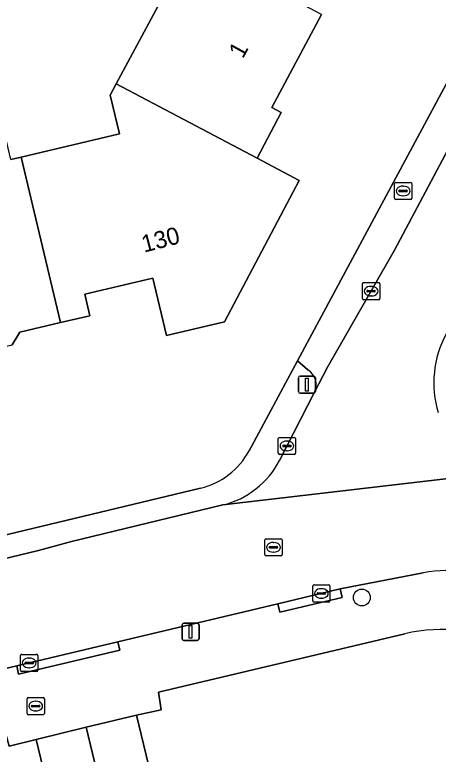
# Model space of a CAD drawing. Extents: x 158455 to 159797, y 387218 to 388672.
# Drawn here: x 159374.04 to 159398.63, y 388488.3 to 388531.3 of the extents above; entities that cross this region are included whole.
import ezdxf

# ---------------------------------------------------------------- set-up
doc = ezdxf.new("R2010")
doc.units = 0
for name, color, linetype in [('IMGEO_Boom', 7, 'Continuous'), ('IMGEO_Brandkraan', 7, 'Continuous'), ('IMGEO_Erf', 7, 'Continuous'), ('IMGEO_Kolk', 7, 'Continuous'), ('IMGEO_Lichtmast', 7, 'Continuous'), ('IMGEO_Pand', 7, 'Continuous'), ('IMGEO_Pand_nummerreeks', 7, 'Continuous'), ('IMGEO_Rijbaan_lokaal_open', 7, 'Continuous'), ('IMGEO_Rioolput', 7, 'Continuous'), ('IMGEO_Voetpad_open', 7, 'Continuous')]:
    doc.layers.add(name, color=color, linetype=linetype)

msp = doc.modelspace()

# ---------------------------------------------------------------- linework, layer by layer
at = {"layer": 'IMGEO_Boom'}
msp.add_circle((159394.195, 388497.416), 0.489, dxfattribs=at)
at = {"layer": 'IMGEO_Brandkraan'}
for p, q in [((159396.096, 388520.629), (159396.096, 388521.481)), ((159396.171, 388521.555), (159397.023, 388521.555)), ((159396.584, 388521.335), (159396.609, 388521.335)), ((159397.097, 388521.481), (159397.097, 388520.629)), ((159396.355, 388521.049), (159396.355, 388521.061)), ((159396.793, 388521.012), (159396.395, 388521.012)), ((159396.398, 388521.098), (159396.796, 388521.098)), ((159396.607, 388520.775), (159396.582, 388520.775)), ((159396.839, 388521.061), (159396.839, 388521.049)), ((159397.023, 388520.555), (159396.171, 388520.555)), ((159374.827, 388491.6), (159375.679, 388491.6)), ((159374.752, 388490.674), (159374.752, 388491.526)), ((159375.011, 388491.094), (159375.011, 388491.106)), ((159375.054, 388491.143), (159375.452, 388491.143)), ((159375.24, 388491.38), (159375.265, 388491.38)), ((159375.495, 388491.106), (159375.495, 388491.094)), ((159375.753, 388491.526), (159375.753, 388490.674)), ((159375.449, 388491.057), (159375.051, 388491.057)), ((159375.263, 388490.82), (159375.238, 388490.82)), ((159375.679, 388490.6), (159374.827, 388490.6))]:
    msp.add_line(p, q, dxfattribs=at)
for points in [[(159396.096, 388520.629), (159396.096, 388521.481)], [(159396.171, 388521.555), (159397.023, 388521.555)], [(159397.097, 388521.481), (159397.097, 388520.629)], [(159397.023, 388520.555), (159396.171, 388520.555)], [(159374.827, 388491.6), (159375.679, 388491.6)], [(159374.752, 388490.674), (159374.752, 388491.526)], [(159375.753, 388491.526), (159375.753, 388490.674)], [(159375.679, 388490.6), (159374.827, 388490.6)]]:
    msp.add_lwpolyline(points, dxfattribs=at)
for centre, radius, start, end in [((159396.173, 388521.479), 0.0765, 91.552, 178.448), ((159396.173, 388521.479), 0.0765, 91.552, 178.448), ((159397.021, 388521.479), 0.0765, 1.552, 88.448), ((159397.021, 388521.479), 0.0765, 1.552, 88.448), ((159396.395, 388521.058), 0.0403, 85.8775, 175.7526), ((159396.392, 388521.048), 0.0366, 178.938, 274.7102), ((159396.796, 388521.055), 0.043, 264.8664, 352.4533), ((159396.8, 388521.06), 0.0386, 1.7309, 96.639), ((159396.173, 388520.631), 0.0765, 181.552, 268.448), ((159396.173, 388520.631), 0.0765, 181.552, 268.448), ((159397.021, 388520.631), 0.0765, 271.552, 358.448), ((159397.021, 388520.631), 0.0765, 271.552, 358.448), ((159374.829, 388491.524), 0.0765, 91.552, 178.448), ((159374.829, 388491.524), 0.0765, 91.552, 178.448), ((159375.677, 388491.524), 0.0765, 1.552, 88.448), ((159375.677, 388491.524), 0.0765, 1.552, 88.448), ((159375.051, 388491.103), 0.0403, 85.8775, 175.7526), ((159375.456, 388491.105), 0.0386, 1.7309, 96.639), ((159375.048, 388491.093), 0.0366, 178.938, 274.7102), ((159375.452, 388491.1), 0.043, 264.8664, 352.4533), ((159374.829, 388490.676), 0.0765, 181.552, 268.448), ((159374.829, 388490.676), 0.0765, 181.552, 268.448), ((159375.677, 388490.676), 0.0765, 271.552, 358.448), ((159375.677, 388490.676), 0.0765, 271.552, 358.448)]:
    msp.add_arc(centre, radius, start, end, dxfattribs=at)
for centre, major_axis, ratio, start_param, end_param in [((159396.583, 388521.055), (-0.387, 0.002), 0.722429, 4.712389, 7.853982), ((159396.608, 388521.055), (-0.39, 0.002), 0.717154, 1.570796, 4.712389), ((159375.239, 388491.1), (-0.387, 0.002), 0.722429, 4.712389, 7.853982), ((159375.264, 388491.1), (-0.39, 0.002), 0.717154, 1.570796, 4.712389)]:
    msp.add_ellipse(centre, major_axis=major_axis, ratio=ratio, start_param=start_param, end_param=end_param, dxfattribs=at)
at = {"layer": 'IMGEO_Erf'}
for points in [[(159387.649, 388505.953), (159390.453, 388511.176), (159419.456, 388565.205)], [(159373.805, 388522.88), (159374.41, 388523.023), (159380.128, 388524.378), (159379.585, 388526.636), (159379.933, 388527.289), (159382.765, 388532.605)], [(159391.848, 388531.321), (159388.969, 388525.901), (159389.513, 388525.612), (159388.109, 388522.968), (159390.565, 388521.663), (159386.221, 388513.448), (159382.846, 388512.648), (159382.054, 388515.989), (159378.096, 388515.051), (159378.392, 388513.802), (159376.692, 388513.399), (159374.325, 388512.838), (159373.879, 388512.116)], [(159371.168, 388500.5), (159384.828, 388503.777)], [(159396.696, 388495.306), (159382.394, 388491.907), (159382.532, 388490.889), (159381.109, 388490.566), (159383.17, 388481.977)], [(159377.321, 388480.653), (159375.277, 388489.167), (159373.712, 388488.765), (159373.435, 388489.753), (159336.805, 388481.216)]]:
    msp.add_lwpolyline(points, dxfattribs=at)
for centre, radius, start, end in [((159383.812, 388508.01), 4.354, 283.4919, 331.7983), ((159398.827, 388486.339), 9.216, 62.1198, 103.3696)]:
    msp.add_arc(centre, radius, start, end, dxfattribs=at)
at = {"layer": 'IMGEO_Kolk'}
for p, q in [((159394.235, 388514.802), (159394.235, 388515.654)), ((159394.31, 388515.728), (159395.162, 388515.728)), ((159395.236, 388515.654), (159395.236, 388514.802)), ((159394.494, 388515.222), (159394.494, 388515.234)), ((159394.537, 388515.271), (159394.935, 388515.271)), ((159394.723, 388515.508), (159394.748, 388515.508)), ((159394.978, 388515.234), (159394.978, 388515.222)), ((159394.932, 388515.185), (159394.534, 388515.185)), ((159394.746, 388514.948), (159394.721, 388514.948)), ((159395.162, 388514.728), (159394.31, 388514.728)), ((159389.344, 388505.802), (159389.344, 388506.654)), ((159389.419, 388506.728), (159390.271, 388506.728)), ((159390.345, 388506.654), (159390.345, 388505.802)), ((159389.603, 388506.222), (159389.603, 388506.234)), ((159390.041, 388506.185), (159389.643, 388506.185)), ((159389.646, 388506.271), (159390.044, 388506.271)), ((159389.832, 388506.508), (159389.857, 388506.508)), ((159390.087, 388506.234), (159390.087, 388506.222)), ((159390.271, 388505.728), (159389.419, 388505.728)), ((159389.855, 388505.948), (159389.83, 388505.948)), ((159391.345, 388497.223), (159391.345, 388498.075)), ((159391.42, 388498.149), (159392.272, 388498.149)), ((159392.346, 388498.075), (159392.346, 388497.223)), ((159391.604, 388497.643), (159391.604, 388497.655)), ((159392.042, 388497.606), (159391.644, 388497.606)), ((159391.647, 388497.692), (159392.045, 388497.692)), ((159391.833, 388497.929), (159391.858, 388497.929)), ((159392.088, 388497.655), (159392.088, 388497.643)), ((159392.272, 388497.149), (159391.42, 388497.149)), ((159391.856, 388497.369), (159391.831, 388497.369)), ((159374.371, 388493.184), (159374.371, 388494.036)), ((159374.446, 388494.11), (159375.298, 388494.11)), ((159374.859, 388493.89), (159374.884, 388493.89)), ((159375.372, 388494.036), (159375.372, 388493.184)), ((159374.63, 388493.604), (159374.63, 388493.616)), ((159375.068, 388493.567), (159374.67, 388493.567)), ((159374.673, 388493.653), (159375.071, 388493.653)), ((159374.882, 388493.33), (159374.857, 388493.33)), ((159375.114, 388493.616), (159375.114, 388493.604)), ((159375.298, 388493.11), (159374.446, 388493.11))]:
    msp.add_line(p, q, dxfattribs=at)
for points in [[(159394.235, 388514.802), (159394.235, 388515.654)], [(159394.31, 388515.728), (159395.162, 388515.728)], [(159395.236, 388515.654), (159395.236, 388514.802)], [(159395.162, 388514.728), (159394.31, 388514.728)], [(159389.344, 388505.802), (159389.344, 388506.654)], [(159389.419, 388506.728), (159390.271, 388506.728)], [(159390.345, 388506.654), (159390.345, 388505.802)], [(159390.271, 388505.728), (159389.419, 388505.728)], [(159391.345, 388497.223), (159391.345, 388498.075)], [(159391.42, 388498.149), (159392.272, 388498.149)], [(159392.346, 388498.075), (159392.346, 388497.223)], [(159392.272, 388497.149), (159391.42, 388497.149)], [(159374.371, 388493.184), (159374.371, 388494.036)], [(159374.446, 388494.11), (159375.298, 388494.11)], [(159375.372, 388494.036), (159375.372, 388493.184)], [(159375.298, 388493.11), (159374.446, 388493.11)]]:
    msp.add_lwpolyline(points, dxfattribs=at)
for centre, radius, start, end in [((159394.312, 388515.652), 0.0765, 91.552, 178.448), ((159394.312, 388515.652), 0.0765, 91.552, 178.448), ((159395.16, 388515.652), 0.0765, 1.552, 88.448), ((159395.16, 388515.652), 0.0765, 1.552, 88.448), ((159394.534, 388515.231), 0.0403, 85.8775, 175.7526), ((159394.531, 388515.221), 0.0366, 178.938, 274.7102), ((159394.935, 388515.228), 0.043, 264.8664, 352.4533), ((159394.939, 388515.233), 0.0386, 1.7309, 96.639), ((159394.312, 388514.804), 0.0765, 181.552, 268.448), ((159394.312, 388514.804), 0.0765, 181.552, 268.448), ((159395.16, 388514.804), 0.0765, 271.552, 358.448), ((159395.16, 388514.804), 0.0765, 271.552, 358.448), ((159389.421, 388506.652), 0.0765, 91.552, 178.448), ((159389.421, 388506.652), 0.0765, 91.552, 178.448), ((159390.269, 388506.652), 0.0765, 1.552, 88.448), ((159390.269, 388506.652), 0.0765, 1.552, 88.448), ((159389.643, 388506.231), 0.0403, 85.8775, 175.7526), ((159389.64, 388506.221), 0.0366, 178.938, 274.7102), ((159390.044, 388506.228), 0.043, 264.8664, 352.4533), ((159390.048, 388506.233), 0.0386, 1.7309, 96.639), ((159389.421, 388505.804), 0.0765, 181.552, 268.448), ((159389.421, 388505.804), 0.0765, 181.552, 268.448), ((159390.269, 388505.804), 0.0765, 271.552, 358.448), ((159390.269, 388505.804), 0.0765, 271.552, 358.448), ((159391.422, 388498.073), 0.0765, 91.552, 178.448), ((159391.422, 388498.073), 0.0765, 91.552, 178.448), ((159392.27, 388498.073), 0.0765, 1.552, 88.448), ((159392.27, 388498.073), 0.0765, 1.552, 88.448), ((159391.644, 388497.652), 0.0403, 85.8775, 175.7526), ((159391.641, 388497.642), 0.0366, 178.938, 274.7102), ((159392.045, 388497.649), 0.043, 264.8664, 352.4533), ((159392.049, 388497.654), 0.0386, 1.7309, 96.639), ((159391.422, 388497.225), 0.0765, 181.552, 268.448), ((159391.422, 388497.225), 0.0765, 181.552, 268.448), ((159392.27, 388497.225), 0.0765, 271.552, 358.448), ((159392.27, 388497.225), 0.0765, 271.552, 358.448), ((159374.448, 388494.034), 0.0765, 91.552, 178.448), ((159374.448, 388494.034), 0.0765, 91.552, 178.448), ((159375.296, 388494.034), 0.0765, 1.552, 88.448), ((159375.296, 388494.034), 0.0765, 1.552, 88.448), ((159374.67, 388493.613), 0.0403, 85.8775, 175.7526), ((159374.667, 388493.603), 0.0366, 178.938, 274.7102), ((159375.071, 388493.61), 0.043, 264.8664, 352.4533), ((159375.075, 388493.615), 0.0386, 1.7309, 96.639), ((159374.448, 388493.186), 0.0765, 181.552, 268.448), ((159374.448, 388493.186), 0.0765, 181.552, 268.448), ((159375.296, 388493.186), 0.0765, 271.552, 358.448), ((159375.296, 388493.186), 0.0765, 271.552, 358.448)]:
    msp.add_arc(centre, radius, start, end, dxfattribs=at)
for centre, major_axis, ratio, start_param, end_param in [((159394.722, 388515.228), (-0.387, 0.002), 0.722429, 4.712389, 7.853982), ((159394.747, 388515.228), (-0.39, 0.002), 0.717154, 1.570796, 4.712389), ((159389.831, 388506.228), (-0.387, 0.002), 0.722429, 4.712389, 7.853982), ((159389.856, 388506.228), (-0.39, 0.002), 0.717154, 1.570796, 4.712389), ((159391.832, 388497.649), (-0.387, 0.002), 0.722429, 4.712389, 7.853982), ((159391.857, 388497.649), (-0.39, 0.002), 0.717154, 1.570796, 4.712389), ((159374.858, 388493.61), (-0.387, 0.002), 0.722429, 4.712389, 7.853982), ((159374.883, 388493.61), (-0.39, 0.002), 0.717154, 1.570796, 4.712389)]:
    msp.add_ellipse(centre, major_axis=major_axis, ratio=ratio, start_param=start_param, end_param=end_param, dxfattribs=at)
at = {"layer": 'IMGEO_Lichtmast'}
for p, q in [((159390.509, 388509.388), (159390.509, 388510.188)), ((159390.509, 388510.188), (159390.509, 388509.388)), ((159390.609, 388510.288), (159391.399, 388510.288)), ((159391.399, 388510.288), (159390.609, 388510.288)), ((159391.499, 388510.188), (159391.499, 388509.388)), ((159391.499, 388509.388), (159391.499, 388510.188)), ((159391.399, 388509.288), (159390.609, 388509.288)), ((159390.609, 388509.288), (159391.399, 388509.288)), ((159383.85, 388495.92), (159384.64, 388495.92)), ((159384.64, 388495.92), (159383.85, 388495.92)), ((159383.75, 388495.02), (159383.75, 388495.82)), ((159383.75, 388495.82), (159383.75, 388495.02)), ((159384.74, 388495.82), (159384.74, 388495.02)), ((159384.74, 388495.02), (159384.74, 388495.82)), ((159384.64, 388494.92), (159383.85, 388494.92)), ((159383.85, 388494.92), (159384.64, 388494.92))]:
    msp.add_line(p, q, dxfattribs=at)
for points in [[(159390.929, 388510.163), (159391.079, 388510.163), (159391.079, 388509.413), (159390.929, 388509.413), (159390.929, 388510.163)], [(159384.17, 388495.795), (159384.32, 388495.795), (159384.32, 388495.045), (159384.17, 388495.045), (159384.17, 388495.795)]]:
    msp.add_lwpolyline(points, dxfattribs=at)
for centre, start, end in [((159390.609, 388510.188), 90, 180), ((159390.609, 388510.188), 90, 180), ((159391.399, 388510.188), 0, 90), ((159391.399, 388510.188), 360, 90), ((159390.609, 388509.388), 180, 270), ((159390.609, 388509.388), 180, 270), ((159391.399, 388509.388), 270, 0), ((159391.399, 388509.388), 270, 0), ((159383.85, 388495.82), 90, 180), ((159383.85, 388495.82), 90, 180), ((159384.64, 388495.82), 0, 90), ((159384.64, 388495.82), 360, 90), ((159383.85, 388495.02), 180, 270), ((159383.85, 388495.02), 180, 270), ((159384.64, 388495.02), 270, 0), ((159384.64, 388495.02), 270, 0)]:
    msp.add_arc(centre, 0.1, start, end, dxfattribs=at)
at = {"layer": 'IMGEO_Pand'}
for points in [[(159391.848, 388531.321), (159380.404, 388537.399), (159378.934, 388534.64), (159382.765, 388532.605), (159379.933, 388527.289), (159388.109, 388522.968), (159389.513, 388525.612), (159388.969, 388525.901)], [(159379.933, 388527.289), (159379.585, 388526.636), (159380.128, 388524.378), (159374.41, 388523.023), (159376.692, 388513.399), (159378.392, 388513.802), (159378.096, 388515.051), (159382.054, 388515.989), (159382.846, 388512.648), (159386.221, 388513.448), (159390.565, 388521.663), (159388.109, 388522.968)], [(159374.41, 388523.023), (159373.805, 388522.88), (159373.058, 388526.032), (159366.947, 388524.584), (159368.003, 388520.126), (159368.731, 388517.054), (159369.975, 388511.807), (159370.617, 388511.96), (159371.291, 388511.503), (159373.879, 388512.116), (159374.325, 388512.838), (159376.692, 388513.399)], [(159386.477, 388482.771), (159386.348, 388482.74), (159383.17, 388481.977), (159381.109, 388490.566), (159378.192, 388489.866), (159382.381, 388472.4), (159388.608, 388473.895)], [(159382.381, 388472.4), (159378.192, 388489.866), (159375.277, 388489.167), (159377.321, 388480.653), (159373.862, 388479.823), (159374.749, 388476.126), (159373.045, 388475.717), (159374.944, 388467.766), (159378.039, 388468.505), (159377.392, 388471.202)]]:
    msp.add_lwpolyline(points, close=True, dxfattribs=at)
at = {"layer": 'IMGEO_Rijbaan_lokaal_open'}
for points in [[(159399.096, 388512.737), (159403.414, 388520.737), (159404.436, 388522.657), (159400.019, 388525.016), (159396.095, 388517.605), (159392.201, 388510.803), (159391.451, 388509.346), (159389.411, 388505.383)], [(159402.917, 388498.065), (159404.916, 388497.153), (159408.251, 388495.431), (159410.618, 388494.122), (159411.046, 388493.855), (159413.495, 388498.401), (159410.48, 388500), (159401.552, 388504.614), (159386.121, 388502.795), (159377.333, 388500.669), (159375.408, 388500.154), (159371.062, 388499.094), (159370.175, 388498.955), (159343.948, 388492.68), (159335.332, 388490.631), (159334.37, 388490.402)], [(159386.121, 388502.795), (159401.552, 388504.614)], [(159389.315, 388497.045), (159392.948, 388497.91), (159397.759, 388498.842)], [(159335.891, 388484.343), (159336.301, 388484.44), (159339.975, 388485.309), (159345.256, 388486.558), (159351.721, 388488.088), (159352.457, 388488.262), (159355.517, 388488.992), (159358.521, 388489.709), (159363.798, 388490.968), (159374.149, 388493.437), (159380.019, 388494.834), (159389.315, 388497.045)]]:
    msp.add_lwpolyline(points, dxfattribs=at)
for centre, radius, start, end in [((159404.361, 388509.897), 5.982, 151.6563, 196.8282), ((159384.941, 388507.68), 5.026, 283.5803, 332.7987), ((159399.237, 388491.142), 7.841, 62.0052, 100.8616)]:
    msp.add_arc(centre, radius, start, end, dxfattribs=at)
at = {"layer": 'IMGEO_Rioolput'}
for p, q in [((159388.563, 388499.908), (159388.563, 388500.76)), ((159388.638, 388500.834), (159389.49, 388500.834)), ((159389.051, 388500.614), (159389.076, 388500.614)), ((159389.564, 388500.76), (159389.564, 388499.908)), ((159388.822, 388500.328), (159388.822, 388500.34)), ((159389.26, 388500.291), (159388.862, 388500.291)), ((159388.865, 388500.377), (159389.263, 388500.377)), ((159389.306, 388500.34), (159389.306, 388500.328)), ((159389.49, 388499.834), (159388.638, 388499.834)), ((159389.074, 388500.054), (159389.049, 388500.054))]:
    msp.add_line(p, q, dxfattribs=at)
for points in [[(159388.563, 388499.908), (159388.563, 388500.76)], [(159388.638, 388500.834), (159389.49, 388500.834)], [(159389.564, 388500.76), (159389.564, 388499.908)], [(159389.49, 388499.834), (159388.638, 388499.834)]]:
    msp.add_lwpolyline(points, dxfattribs=at)
for centre, radius, start, end in [((159388.64, 388500.758), 0.0765, 91.552, 178.448), ((159388.64, 388500.758), 0.0765, 91.552, 178.448), ((159389.488, 388500.758), 0.0765, 1.552, 88.448), ((159389.488, 388500.758), 0.0765, 1.552, 88.448), ((159388.862, 388500.337), 0.0403, 85.8775, 175.7526), ((159388.859, 388500.327), 0.0366, 178.938, 274.7102), ((159389.263, 388500.334), 0.043, 264.8664, 352.4533), ((159389.267, 388500.339), 0.0386, 1.7309, 96.639), ((159388.64, 388499.91), 0.0765, 181.552, 268.448), ((159388.64, 388499.91), 0.0765, 181.552, 268.448), ((159389.488, 388499.91), 0.0765, 271.552, 358.448), ((159389.488, 388499.91), 0.0765, 271.552, 358.448)]:
    msp.add_arc(centre, radius, start, end, dxfattribs=at)
for centre, major_axis, ratio, start_param, end_param in [((159389.05, 388500.334), (-0.387, 0.002), 0.722429, 4.712389, 7.853982), ((159389.075, 388500.334), (-0.39, 0.002), 0.717154, 1.570796, 4.712389)]:
    msp.add_ellipse(centre, major_axis=major_axis, ratio=ratio, start_param=start_param, end_param=end_param, dxfattribs=at)
at = {"layer": 'IMGEO_Voetpad_open'}
for points in [[(159419.456, 388565.205), (159390.453, 388511.176), (159391.063, 388510.66)], [(159391.451, 388509.346), (159392.201, 388510.803), (159396.095, 388517.605), (159400.019, 388525.016), (159401.325, 388527.482), (159404.154, 388532.824), (159413.256, 388549.887), (159420.502, 388563.425)], [(159391.063, 388510.66), (159390.453, 388511.176), (159387.649, 388505.953)], [(159389.411, 388505.383), (159391.451, 388509.346)], [(159384.828, 388503.777), (159371.168, 388500.5), (159370.163, 388504.712), (159368.096, 388504.226), (159355.542, 388501.241), (159352.769, 388500.581), (159342.312, 388498.141), (159343.392, 388493.868), (159336.665, 388492.208), (159334.651, 388493.389), (159335.188, 388491.111), (159335.332, 388490.631), (159343.948, 388492.68)], [(159370.175, 388498.955), (159371.062, 388499.094), (159375.408, 388500.154), (159377.333, 388500.669), (159386.121, 388502.795)], [(159397.759, 388498.842), (159392.948, 388497.91), (159393.058, 388497.423), (159389.425, 388496.558), (159389.315, 388497.045), (159380.019, 388494.834), (159380.129, 388494.347), (159374.259, 388492.95), (159374.149, 388493.437), (159363.798, 388490.968), (159363.908, 388490.481), (159358.631, 388489.222), (159358.521, 388489.709), (159355.517, 388488.992), (159355.627, 388488.505), (159351.831, 388487.601), (159351.721, 388488.088), (159345.256, 388486.558), (159345.365, 388486.071), (159340.084, 388484.822), (159339.975, 388485.309), (159336.301, 388484.44), (159335.891, 388484.343)], [(159373.435, 388489.753), (159373.712, 388488.765), (159375.277, 388489.167), (159378.192, 388489.866), (159381.109, 388490.566), (159382.532, 388490.889), (159382.394, 388491.907), (159396.696, 388495.306)]]:
    msp.add_lwpolyline(points, dxfattribs=at)
for points in [[(159392.948, 388497.91), (159389.315, 388497.045), (159389.425, 388496.558), (159393.058, 388497.423)], [(159374.149, 388493.437), (159374.259, 388492.95), (159380.129, 388494.347), (159380.019, 388494.834)]]:
    msp.add_lwpolyline(points, close=True, dxfattribs=at)
for centre, radius, start, end in [((159404.361, 388509.897), 5.982, 151.6563, 196.8282), ((159390.503, 388509.78), 1.043, 335.3812, 57.5206), ((159390.503, 388509.78), 1.043, 335.3812, 57.5206), ((159383.812, 388508.01), 4.354, 283.4919, 331.7983), ((159384.941, 388507.68), 5.026, 283.5803, 332.7987), ((159399.237, 388491.142), 7.841, 62.0052, 100.8616), ((159398.827, 388486.339), 9.216, 62.1198, 103.3696)]:
    msp.add_arc(centre, radius, start, end, dxfattribs=at)

# ---------------------------------------------------------------- texts
at = {"layer": 'IMGEO_Pand_nummerreeks'}
for s, rotation, p in [('1', 61.3824, (159387.285, 388528.709)), ('130', 14.7695, (159381.547, 388517.464))]:
    msp.add_text(s, height=1, rotation=rotation, dxfattribs=at).set_placement(p)

doc.saveas('drawing.dxf')
